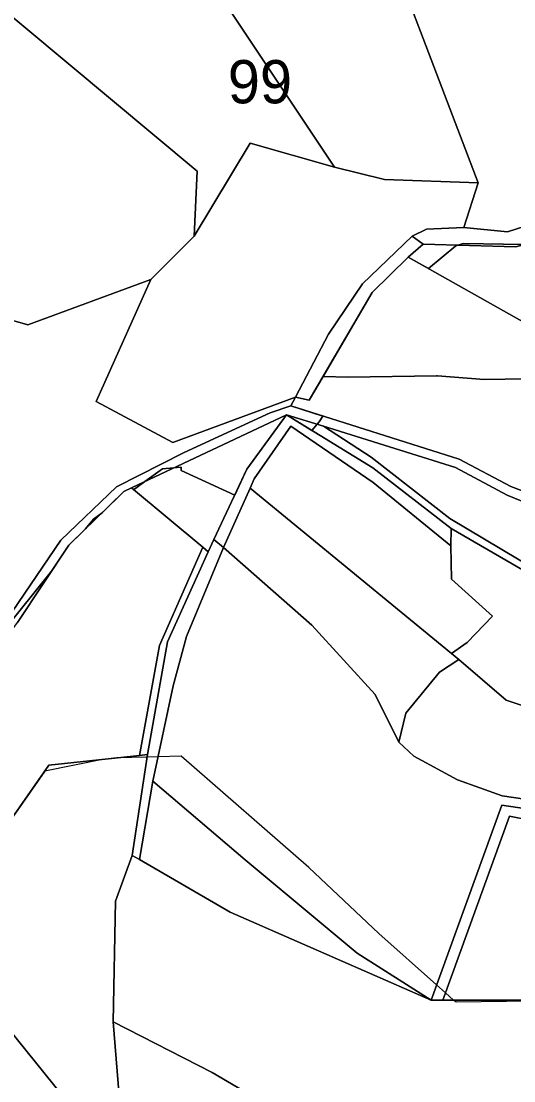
# Model space of a CAD drawing. Extents: x -477304 to -465429, y -1159113 to -1149210.
# Drawn here: x -475055.6 to -474884.5, y -1152551 to -1152183.1 of the extents above; entities that cross this region are included whole.
import ezdxf

# ---------------------------------------------------------------- set-up
doc = ezdxf.new("R2010")
doc.units = 0
for name, color, linetype in [('BPEJ_s', 7, 'Continuous'), ('ostatni_s', 7, 'Continuous'), ('PUPFL_s', 7, 'Continuous'), ('trav_porost_s', 7, 'Continuous')]:
    doc.layers.add(name, color=color, linetype=linetype)

msp = doc.modelspace()

# ---------------------------------------------------------------- linework, layer by layer
at = {"layer": 'BPEJ_s'}
for points in [[(-474880.97, -1152260.71), (-474902.07, -1152260.32), (-474903.88, -1152260.92), (-474904.62, -1152261.17), (-474914.12, -1152269.01), (-474921.13, -1152265.06), (-474933.68, -1152277.33), (-474950.73, -1152306.49), (-474955.52, -1152314.68), (-474960.33, -1152313.62), (-474961.95, -1152316.69), (-474950.77, -1152320.23), (-474952.07, -1152322.24), (-474952.79, -1152323.09), (-474954.62, -1152325.23), (-474963.46, -1152319.77), (-474977.22, -1152338.66), (-474981.43, -1152347.67), (-475000, -1152339.1), (-475000, -1152338), (-475001.45, -1152338.11), (-475002.53, -1152338.2), (-475006.5, -1152338.5), (-475012.59, -1152342.94), (-475016.54, -1152345.82), (-475017.32, -1152345.17), (-475019.96, -1152346.46), (-475027.51, -1152353.82), (-475030.5, -1152356), (-475033.26, -1152359.42), (-475039.07, -1152365.09), (-475045.04, -1152374.06), (-475074, -1152410)], [(-474877.81, -1152307.34), (-474887.45, -1152307.46), (-474894.83, -1152307.56), (-474911.01, -1152306.28), (-474911.32, -1152306.28), (-474941.98, -1152306.71), (-474950.73, -1152306.49), (-474933.68, -1152277.33), (-474921.13, -1152265.06), (-474914.12, -1152269.01), (-474904.62, -1152261.17), (-474903.88, -1152260.92), (-474902.07, -1152260.32), (-474880.97, -1152260.71)], [(-475074, -1152410), (-475045.04, -1152374.06), (-475039.07, -1152365.09), (-475033.26, -1152359.42), (-475030.5, -1152356), (-475027.51, -1152353.82), (-475019.96, -1152346.46), (-475017.32, -1152345.17), (-475016.54, -1152345.82), (-475012.59, -1152342.94), (-475006.5, -1152338.5), (-475002.53, -1152338.2), (-475001.45, -1152338.11), (-475000, -1152338), (-475000, -1152339.1), (-474981.43, -1152347.67), (-474977.22, -1152338.66), (-474963.46, -1152319.77), (-474954.62, -1152325.23), (-474952.79, -1152323.09), (-474952.07, -1152322.24), (-474950.77, -1152320.23), (-474961.95, -1152316.69), (-474960.33, -1152313.62), (-474955.52, -1152314.68), (-474950.73, -1152306.49), (-474941.98, -1152306.71), (-474911.32, -1152306.28), (-474911.01, -1152306.28), (-474894.83, -1152307.56), (-474887.45, -1152307.46), (-474877.81, -1152307.34)], [(-474852.25, -1152522.98), (-474904.57, -1152523.74), (-474905.43, -1152522.98), (-474908.21, -1152520.51), (-474911.35, -1152517.73), (-474931.43, -1152499.91), (-474955.69, -1152476.93), (-475000, -1152438.28), (-475008.02, -1152438.51), (-475011.79, -1152438.62), (-475022.32, -1152438.92), (-475027.31, -1152439.46), (-475047.39, -1152443.48), (-475063.59, -1152466.59)], [(-474852.25, -1152522.98), (-474904.57, -1152523.74), (-474905.43, -1152522.98), (-474908.21, -1152520.51), (-474911.35, -1152517.73), (-474931.43, -1152499.91), (-474955.69, -1152476.93), (-475000, -1152438.28), (-475008.02, -1152438.51), (-475011.79, -1152438.62), (-475022.32, -1152438.92), (-475027.31, -1152439.46), (-475047.39, -1152443.48)], [(-475047.39, -1152443.48), (-475063.59, -1152466.59)]]:
    msp.add_lwpolyline(points, dxfattribs=at)
at = {"layer": 'ostatni_s'}
msp.add_lwpolyline([(-475062.85, -1152394.35), (-475041.76, -1152363.36), (-475022.53, -1152344.85), (-474998.97, -1152332.88), (-474969.16, -1152319.1), (-474961.95, -1152316.69), (-474903.44, -1152335.19), (-474885.54, -1152344.68), (-474864.78, -1152352.55), (-474846.98, -1152357.58), (-474839.85, -1152362.63), (-474867.29, -1152355.62), (-474886.8, -1152347.65), (-474904.76, -1152338.05), (-474950.6, -1152323.77), (-474963.46, -1152319.77), (-475017.32, -1152345.17), (-475019.96, -1152346.46), (-475039.07, -1152365.09), (-475056.91, -1152391.86)], dxfattribs=at)
msp.add_lwpolyline([(-474836.3, -1152371.93), (-474841.39, -1152372.58), (-474844.71, -1152373), (-474853.44, -1152372.94), (-474877.1, -1152376.18), (-474906.27, -1152359.24), (-474933.51, -1152338.25), (-474963.46, -1152319.77), (-474950.6, -1152323.77), (-474934.07, -1152334.44), (-474906.72, -1152355.8), (-474876.57, -1152373.68), (-474856.04, -1152370.6), (-474836.4, -1152369.26)], close=True, dxfattribs=at)
at = {"layer": 'PUPFL_s'}
for points in [[(-475044.13, -1152029.39), (-475025.39, -1152037.42), (-475000.1, -1152053.86), (-474988.44, -1152055.08), (-474963.08, -1152058.71), (-474952.03, -1152094.61), (-474896.91, -1152239.24), (-474929.35, -1152238.07), (-474946.76, -1152233.86), (-475002.59, -1152150.08), (-475039.36, -1152095.93), (-475045.98, -1152077.19), (-475043.86, -1152042.91)], [(-475075.21, -1152059.5), (-475043.86, -1152042.91), (-475045.98, -1152077.19), (-475039.36, -1152095.93), (-475002.59, -1152150.08), (-474946.76, -1152233.86), (-474976.09, -1152225.5), (-474995.52, -1152257.71), (-474994.48, -1152235.21), (-475084.12, -1152160.35), (-475074.96, -1152125.93), (-475063.82, -1152089.11), (-475120.1, -1152085.23), (-475122.82, -1152106.93), (-475123.71, -1152147.19), (-475154.17, -1152150.75), (-475153.11, -1152139.84), (-475148.48, -1152139.6), (-475142.48, -1152077.34), (-475136.41, -1152061.25), (-475132.22, -1152078.89)], [(-474830.75, -1152228.88), (-474861.81, -1152248.26), (-474886.7, -1152256.22), (-474901.86, -1152254.72), (-474896.91, -1152239.24), (-474952.03, -1152094.61), (-474963.08, -1152058.71), (-474961.52, -1152046.64), (-474916.86, -1152045.26), (-474914.78, -1152071.7), (-474867.04, -1152093.52), (-474837.42, -1152109.02), (-474782.07, -1152136.02), (-474771.79, -1152147.74), (-474766.22, -1152150.93), (-474779.38, -1152166.16), (-474791.49, -1152189.01)], [(-475097.04, -1152150.63), (-475095.38, -1152157.39), (-475084.12, -1152160.35), (-474994.48, -1152235.21), (-474995.52, -1152257.71), (-475010.6, -1152272.86), (-475053.3, -1152288.54), (-475170.24, -1152254.95), (-475170.56, -1152248.4), (-475174.52, -1152243.08), (-475172.29, -1152226.33), (-475169.71, -1152225.49), (-475171.7, -1152223.16), (-475158.37, -1152151.21), (-475154.17, -1152150.75), (-475123.71, -1152147.19)], [(-474858.92, -1152305.1), (-474880.67, -1152287.88), (-474921.13, -1152265.06), (-474915.94, -1152260.57), (-474883.85, -1152261.51), (-474859.89, -1152254.86), (-474837.44, -1152243.58), (-474787.89, -1152192.1), (-474789.53, -1152190.7), (-474779.26, -1152172.18), (-474763.5, -1152152.45), (-474756.61, -1152156.3), (-474736.43, -1152172.41), (-474720, -1152176.3), (-474708.85, -1152182.46), (-474701.32, -1152186.62), (-474844.52, -1152306.65)], [(-474791.49, -1152189.01), (-474789.53, -1152190.7), (-474787.89, -1152192.1), (-474837.44, -1152243.58), (-474859.89, -1152254.86), (-474883.85, -1152261.51), (-474915.94, -1152260.57), (-474919.78, -1152257.76), (-474914.87, -1152255.28), (-474901.86, -1152254.72), (-474886.7, -1152256.22), (-474861.81, -1152248.26), (-474830.75, -1152228.88)], [(-474976.09, -1152225.5), (-474946.76, -1152233.86), (-474929.35, -1152238.07), (-474896.91, -1152239.24), (-474901.86, -1152254.72), (-474914.87, -1152255.28), (-474919.78, -1152257.76), (-474937.04, -1152274.33), (-474948.88, -1152291.75), (-474960.33, -1152313.62), (-475002.87, -1152329.42), (-475029.52, -1152315.22), (-475010.6, -1152272.86), (-474995.52, -1152257.71)], [(-475090.45, -1152440.85), (-475095.72, -1152444.43), (-475183.73, -1152462.64), (-475105.88, -1152419.85), (-475102.65, -1152386.29), (-475196.2, -1152331.83), (-475186.21, -1152322), (-475178.27, -1152304.21), (-475149, -1152278.54), (-475170.24, -1152254.95), (-475053.3, -1152288.54), (-475010.6, -1152272.86), (-475029.52, -1152315.22), (-475002.87, -1152329.42), (-474960.33, -1152313.62), (-474961.95, -1152316.69), (-474969.16, -1152319.1), (-474998.97, -1152332.88), (-475022.53, -1152344.85), (-475041.76, -1152363.36), (-475062.85, -1152394.35), (-475087.42, -1152428.41)], [(-474960.33, -1152313.62), (-474948.88, -1152291.75), (-474937.04, -1152274.33), (-474919.78, -1152257.76), (-474915.94, -1152260.57), (-474921.13, -1152265.06), (-474933.68, -1152277.33), (-474955.52, -1152314.68)], [(-474990.59, -1152367.41), (-474992.55, -1152365.78), (-475017.32, -1152345.17), (-474963.46, -1152319.77), (-474977.22, -1152338.66), (-474988.65, -1152363.13)], [(-475014.46, -1152474.2), (-475016.98, -1152472.74), (-475011.66, -1152437.77), (-475004.72, -1152398.6), (-474990.59, -1152367.41), (-474988.65, -1152363.13), (-474985.26, -1152365.88), (-474998.12, -1152396.79), (-475002.83, -1152413.86), (-475009.81, -1152447.01)], [(-474844.25, -1152452.68), (-474843.91, -1152454.77), (-474854.25, -1152457.13), (-474870.06, -1152458.08), (-474888.71, -1152455.32), (-474913.25, -1152522.98), (-474938.87, -1152506.72), (-474977.82, -1152474.31), (-475009.81, -1152447.01), (-475002.83, -1152413.86), (-474998.12, -1152396.79), (-474985.26, -1152365.88), (-474954.65, -1152392.82), (-474932.7, -1152416.86), (-474924.38, -1152433.39), (-474919.2, -1152438.25), (-474904.04, -1152446.57), (-474888.49, -1152452.12), (-474869.73, -1152454.85), (-474859.21, -1152454.22)], [(-475045.99, -1152441.48), (-475014.43, -1152438.07), (-475011.66, -1152437.77), (-475016.98, -1152472.74), (-475022.81, -1152488.69), (-475023.59, -1152530.54), (-475019.34, -1152583.28), (-475091.54, -1152493.86), (-475063.59, -1152466.59)], [(-474977.82, -1152474.31), (-474938.87, -1152506.72), (-474913.25, -1152522.98), (-474982.98, -1152492.51), (-475014.46, -1152474.2), (-475009.81, -1152447.01)], [(-474888.71, -1152455.32), (-474870.06, -1152458.08), (-474854.25, -1152457.13), (-474843.91, -1152454.77), (-474829.35, -1152451.65), (-474831.04, -1152466.44), (-474834.17, -1152456.01), (-474851.95, -1152459.67), (-474871.92, -1152461.87), (-474886.01, -1152459.15), (-474909.1, -1152522.98), (-474913.25, -1152522.98)], [(-474886.01, -1152459.15), (-474871.92, -1152461.87), (-474851.95, -1152459.67), (-474834.17, -1152456.01), (-474831.04, -1152466.44), (-474839.24, -1152476.48), (-474840.74, -1152478.32), (-474842.41, -1152480.36), (-474838.22, -1152522.98), (-474909.1, -1152522.98)], [(-475014.46, -1152474.2), (-474982.98, -1152492.51), (-474913.25, -1152522.98), (-474909.1, -1152522.98), (-474838.22, -1152522.98), (-474834.45, -1152522.5), (-474822.7, -1152520.99), (-474814.07, -1152515.21), (-474826.05, -1152530.21), (-474824.63, -1152582.8), (-474829.35, -1152608.23), (-474958.37, -1152640.76), (-475031.71, -1152610.25), (-475025.75, -1152602.84), (-474926.63, -1152614.92), (-474925.31, -1152585.63), (-474989.23, -1152548.18), (-475023.59, -1152530.54), (-475022.81, -1152488.69), (-475016.98, -1152472.74)], [(-475031.71, -1152610.25), (-475061.19, -1152592.22), (-475093.33, -1152574.8), (-475126.31, -1152556.39), (-475148.4, -1152554.66), (-475150.41, -1152552.98), (-475147.47, -1152551.26), (-475091.54, -1152493.86), (-475019.34, -1152583.28), (-475018.55, -1152594.02), (-475025.75, -1152602.84)], [(-474989.23, -1152548.18), (-474925.31, -1152585.63), (-474926.63, -1152614.92), (-475025.75, -1152602.84), (-475018.55, -1152594.02), (-475019.34, -1152583.28), (-475023.59, -1152530.54)]]:
    msp.add_lwpolyline(points, close=True, dxfattribs=at)
at = {"layer": 'trav_porost_s'}
for points in [[(-474955.52, -1152314.68), (-474933.68, -1152277.33), (-474921.13, -1152265.06), (-474880.67, -1152287.88), (-474858.92, -1152305.1), (-474863.52, -1152318.49), (-474865.36, -1152342.33), (-474846.98, -1152357.58), (-474864.78, -1152352.55), (-474885.54, -1152344.68), (-474903.44, -1152335.19), (-474961.95, -1152316.69), (-474960.33, -1152313.62)], [(-474933.39, -1152343.33), (-474961.93, -1152323.72), (-474974.69, -1152342), (-474976.09, -1152345.31), (-474985.26, -1152365.88), (-474988.65, -1152363.13), (-474977.22, -1152338.66), (-474963.46, -1152319.77), (-474933.51, -1152338.25), (-474906.27, -1152359.24), (-474906.32, -1152365.26)], [(-474976.09, -1152345.31), (-474974.69, -1152342), (-474961.93, -1152323.72), (-474933.39, -1152343.33), (-474906.32, -1152365.26), (-474906.1, -1152376.88), (-474891.94, -1152389.72), (-474900.73, -1152398.85), (-474906.18, -1152402.6)], [(-474836.74, -1152363.36), (-474836.4, -1152369.26), (-474856.04, -1152370.6), (-474876.57, -1152373.68), (-474906.72, -1152355.8), (-474934.07, -1152334.44), (-474950.6, -1152323.77), (-474904.76, -1152338.05), (-474886.8, -1152347.65), (-474867.29, -1152355.62), (-474839.85, -1152362.63)], [(-475095.08, -1152448.03), (-475088.17, -1152443.1), (-475084.12, -1152429.44), (-475056.91, -1152391.86), (-475039.07, -1152365.09), (-475019.96, -1152346.46), (-475017.32, -1152345.17), (-474992.55, -1152365.78), (-475007.6, -1152399.89), (-475014.43, -1152438.07), (-475045.99, -1152441.48), (-475063.59, -1152466.59), (-475091.54, -1152493.86), (-475160.15, -1152461.72)], [(-474985.26, -1152365.88), (-474976.09, -1152345.31), (-474906.18, -1152402.6), (-474903.64, -1152404.77), (-474910.3, -1152409.11), (-474922.03, -1152423.35), (-474924.38, -1152433.39), (-474932.7, -1152416.86), (-474954.65, -1152392.82)], [(-474846.08, -1152429.05), (-474871.5, -1152423.77), (-474870.6, -1152420.94), (-474874.78, -1152419.6), (-474875.75, -1152422.63), (-474887.16, -1152418.83), (-474903.64, -1152404.77), (-474906.18, -1152402.6), (-474900.73, -1152398.85), (-474891.94, -1152389.72), (-474906.1, -1152376.88), (-474906.32, -1152365.26), (-474906.27, -1152359.24), (-474877.1, -1152376.18), (-474877.27, -1152395.21), (-474840.9, -1152396.95), (-474841.39, -1152372.58), (-474836.3, -1152371.93), (-474835.9, -1152378.56), (-474831.34, -1152417.3), (-474826.08, -1152418.48), (-474829.73, -1152425.2), (-474835.03, -1152426.73)], [(-475014.43, -1152438.07), (-475007.6, -1152399.89), (-474992.55, -1152365.78), (-474990.59, -1152367.41), (-475004.72, -1152398.6), (-475011.66, -1152437.77)], [(-474873.04, -1152428.58), (-474864.25, -1152426.04), (-474847.81, -1152430.34), (-474845.83, -1152440.46), (-474844.25, -1152452.68), (-474859.21, -1152454.22), (-474869.73, -1152454.85), (-474888.49, -1152452.12), (-474904.04, -1152446.57), (-474919.2, -1152438.25), (-474924.38, -1152433.39), (-474922.03, -1152423.35), (-474910.3, -1152409.11), (-474903.64, -1152404.77), (-474887.16, -1152418.83), (-474875.75, -1152422.63), (-474877.22, -1152427.24)]]:
    msp.add_lwpolyline(points, close=True, dxfattribs=at)

# ---------------------------------------------------------------- texts
at = {"layer": 'BPEJ_s'}
msp.add_text('99', height=15, dxfattribs=at).set_placement((-474983.82, -1152211.64))

doc.saveas('drawing.dxf')
